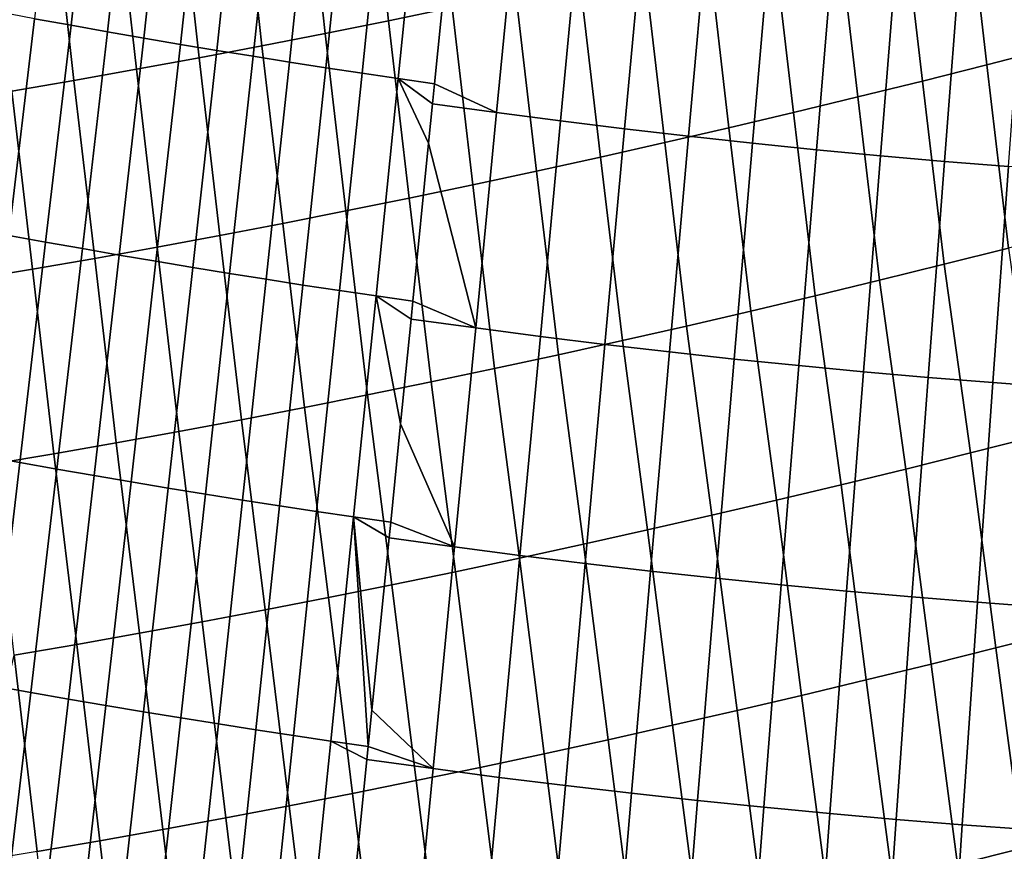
# Model space of a CAD drawing. Header units: metres. Extents: x -240 to 45, y -77 to 27.
# Tile 826 of 1056: x 19.12 to 20.72, y -28.07 to -26.71. Entities that reach past the tile are written whole.
import ezdxf

# ---------------------------------------------------------------- set-up
doc = ezdxf.new("R2010")
doc.units = ezdxf.units.M
doc.layers.add('solid_102011X2', color=7, linetype='CONTINUOUS')

msp = doc.modelspace()

# ---------------------------------------------------------------- linework, layer by layer
at = {"layer": 'solid_102011X2'}
for points in [[(19.202227, -26.72253, 122.214302), (19.240952, -26.376242, 122.363663), (19.181978, -26.365582, 122.363029), (19.142889, -26.711775, 122.213509)], [(19.261534, -26.733063, 122.214935), (19.299889, -26.386679, 122.364136), (19.240952, -26.376242, 122.363663), (19.202227, -26.72253, 122.214302)], [(19.320808, -26.74337, 122.215393), (19.358786, -26.396891, 122.364441), (19.299889, -26.386679, 122.364136), (19.261534, -26.733063, 122.214935)], [(19.380049, -26.753452, 122.215691), (19.417645, -26.406878, 122.364594), (19.358786, -26.396891, 122.364441), (19.320808, -26.74337, 122.215393)], [(19.439255, -26.763308, 122.215813), (19.476461, -26.416636, 122.364578), (19.417645, -26.406878, 122.364594), (19.380049, -26.753452, 122.215691)], [(19.498425, -26.772932, 122.215775), (19.535236, -26.426167, 122.364403), (19.476461, -26.416636, 122.364578), (19.439255, -26.763308, 122.215813)], [(19.718718, -26.714958, 79.651222), (19.688759, -26.437288, 79.40123), (19.792519, -26.415987, 79.40139), (19.822161, -26.693531, 79.651627)], [(19.557558, -26.782328, 122.215569), (19.593969, -26.435467, 122.364059), (19.535236, -26.426167, 122.364403), (19.498425, -26.772932, 122.215775)], [(19.616653, -26.791491, 122.215195), (19.652657, -26.444534, 122.363556), (19.593969, -26.435467, 122.364059), (19.557558, -26.782328, 122.215569)], [(19.615633, -26.735723, 79.651245), (19.585367, -26.45792, 79.401505), (19.688759, -26.437288, 79.40123), (19.718718, -26.714958, 79.651222)], [(19.616653, -26.791491, 122.215195), (19.675709, -26.800419, 122.214661), (19.7113, -26.453369, 122.362892), (19.652657, -26.444534, 122.363556)], [(19.512915, -26.755823, 79.651718), (19.482351, -26.477882, 79.402199), (19.585367, -26.45792, 79.401505), (19.615633, -26.735723, 79.651245)], [(19.675709, -26.800419, 122.214661), (19.734726, -26.809109, 122.213951), (19.769896, -26.461969, 122.362068), (19.7113, -26.453369, 122.362892)], [(19.734726, -26.809109, 122.213951), (19.793699, -26.817564, 122.213081), (19.824867, -26.506073, 122.34494), (19.769896, -26.461969, 122.362068)], [(19.410568, -26.775251, 79.652626), (19.379717, -26.497169, 79.403328), (19.482351, -26.477882, 79.402199), (19.512915, -26.755823, 79.651718)], [(20.797525, -26.759823, 79.915176), (20.692476, -26.786795, 79.910378), (20.659248, -26.499645, 79.670792), (20.764397, -26.472805, 79.675209)], [(19.308596, -26.794004, 79.653976), (19.277468, -26.515779, 79.404892), (19.379717, -26.497169, 79.403328), (19.410568, -26.775251, 79.652626)], [(19.928162, -26.520258, 122.342812), (19.824867, -26.506073, 122.34494), (19.793699, -26.817564, 122.213081), (19.894693, -26.864346, 122.198303)], [(20.692476, -26.786795, 79.910378), (20.587423, -26.813215, 79.906029), (20.554104, -26.52593, 79.666824), (20.659248, -26.499645, 79.670792)], [(19.207005, -26.812078, 79.655762), (19.175611, -26.533709, 79.406883), (19.277468, -26.515779, 79.404892), (19.308596, -26.794004, 79.653976)], [(20.031374, -26.53371, 122.340195), (19.928162, -26.520258, 122.342812), (19.894693, -26.864346, 122.198303), (19.998861, -26.87797, 122.195869)], [(20.587423, -26.813215, 79.906029), (20.482414, -26.839077, 79.902145), (20.449009, -26.551653, 79.663307), (20.554104, -26.52593, 79.666824)], [(19.105801, -26.829464, 79.657997), (19.074152, -26.550953, 79.409317), (19.175611, -26.533709, 79.406883), (19.207005, -26.812078, 79.655762)], [(20.031374, -26.53371, 122.340195), (19.998861, -26.87797, 122.195869), (20.102991, -26.890842, 122.192902), (20.134537, -26.546419, 122.337082)], [(20.134537, -26.546419, 122.337082), (20.102991, -26.890842, 122.192902), (20.207096, -26.90296, 122.189423), (20.237665, -26.558382, 122.333458)], [(20.237665, -26.558382, 122.333458), (20.207096, -26.90296, 122.189423), (20.311186, -26.91432, 122.185432), (20.340771, -26.569599, 122.329338)], [(20.482414, -26.839077, 79.902145), (20.377497, -26.864374, 79.898727), (20.344013, -26.576805, 79.66024), (20.449009, -26.551653, 79.663307)], [(20.377497, -26.864374, 79.898727), (20.272717, -26.889093, 79.895775), (20.239162, -26.601374, 79.657623), (20.344013, -26.576805, 79.66024)], [(20.340771, -26.569599, 122.329338), (20.311186, -26.91432, 122.185432), (20.415272, -26.924925, 122.180923), (20.443871, -26.580069, 122.324722)], [(20.443871, -26.580069, 122.324722), (20.415272, -26.924925, 122.180923), (20.519365, -26.934772, 122.175896), (20.546972, -26.589788, 122.319611)], [(20.546972, -26.589788, 122.319611), (20.519365, -26.934772, 122.175896), (20.623478, -26.943867, 122.170357), (20.650093, -26.598763, 122.313995)], [(20.272717, -26.889093, 79.895775), (20.168119, -26.913223, 79.893288), (20.134504, -26.625349, 79.655457), (20.239162, -26.601374, 79.657623)], [(20.650093, -26.598763, 122.313995), (20.623478, -26.943867, 122.170357), (20.727619, -26.952208, 122.164307), (20.753242, -26.606993, 122.307884)], [(20.168119, -26.913223, 79.893288), (20.063753, -26.936747, 79.891258), (20.030087, -26.64871, 79.65374), (20.134504, -26.625349, 79.655457)], [(20.063753, -26.936747, 79.891258), (19.959663, -26.959646, 79.889687), (19.925959, -26.671444, 79.652466), (20.030087, -26.64871, 79.65374)], [(19.959663, -26.959646, 79.889687), (19.855896, -26.981907, 79.888557), (19.822161, -26.693531, 79.651627), (19.925959, -26.671444, 79.652466)], [(19.040922, -27.053156, 122.079491), (19.100853, -27.064257, 122.080627), (19.142889, -26.711775, 122.213509), (19.083521, -26.7008, 122.212547)], [(19.855896, -26.981907, 79.888557), (19.75247, -27.003513, 79.887878), (19.718718, -26.714958, 79.651222), (19.822161, -26.693531, 79.651627)], [(19.100853, -27.064257, 122.080627), (19.160761, -27.075138, 122.081589), (19.202227, -26.72253, 122.214302), (19.142889, -26.711775, 122.213509)], [(19.75247, -27.003513, 79.887878), (19.649393, -27.024462, 79.88765), (19.615633, -26.735723, 79.651245), (19.718718, -26.714958, 79.651222)], [(19.160761, -27.075138, 122.081589), (19.220644, -27.085796, 122.082382), (19.261534, -26.733063, 122.214935), (19.202227, -26.72253, 122.214302)], [(19.220644, -27.085796, 122.082382), (19.2805, -27.09623, 122.083008), (19.320808, -26.74337, 122.215393), (19.261534, -26.733063, 122.214935)], [(19.649393, -27.024462, 79.88765), (19.546669, -27.044748, 79.887871), (19.512915, -26.755823, 79.651718), (19.615633, -26.735723, 79.651245)], [(19.2805, -27.09623, 122.083008), (19.34033, -27.106438, 122.08345), (19.380049, -26.753452, 122.215691), (19.320808, -26.74337, 122.215393)], [(19.34033, -27.106438, 122.08345), (19.400133, -27.116415, 122.083733), (19.439255, -26.763308, 122.215813), (19.380049, -26.753452, 122.215691)], [(19.400133, -27.116415, 122.083733), (19.459906, -27.126163, 122.083832), (19.498425, -26.772932, 122.215775), (19.439255, -26.763308, 122.215813)], [(19.546669, -27.044748, 79.887871), (19.444304, -27.064365, 79.888542), (19.410568, -26.775251, 79.652626), (19.512915, -26.755823, 79.651718)], [(20.727737, -27.084753, 80.136177), (20.692476, -26.786795, 79.910378), (20.797525, -26.759823, 79.915176), (20.832712, -27.057674, 80.141373)], [(19.444304, -27.064365, 79.888542), (19.342302, -27.083307, 79.889671), (19.308596, -26.794004, 79.653976), (19.410568, -26.775251, 79.652626)], [(19.459906, -27.126163, 122.083832), (19.519648, -27.135679, 122.083763), (19.557558, -26.782328, 122.215569), (19.498425, -26.772932, 122.215775)], [(19.519648, -27.135679, 122.083763), (19.579359, -27.144962, 122.083527), (19.616653, -26.791491, 122.215195), (19.557558, -26.782328, 122.215569)], [(19.342302, -27.083307, 79.889671), (19.240669, -27.101568, 79.891251), (19.207005, -26.812078, 79.655762), (19.308596, -26.794004, 79.653976)], [(19.579359, -27.144962, 122.083527), (19.639036, -27.154007, 122.083115), (19.675709, -26.800419, 122.214661), (19.616653, -26.791491, 122.215195)], [(19.639036, -27.154007, 122.083115), (19.698681, -27.162813, 122.082535), (19.734726, -26.809109, 122.213951), (19.675709, -26.800419, 122.214661)], [(20.622751, -27.111288, 80.131454), (20.587423, -26.813215, 79.906029), (20.692476, -26.786795, 79.910378), (20.727737, -27.084753, 80.136177)], [(19.240669, -27.101568, 79.891251), (19.139408, -27.119141, 79.89328), (19.105801, -26.829464, 79.657997), (19.207005, -26.812078, 79.655762)], [(19.698681, -27.162813, 122.082535), (19.758291, -27.171379, 122.081779), (19.784021, -26.914282, 122.175278), (19.734726, -26.809109, 122.213951)], [(19.734726, -26.809109, 122.213951), (19.790457, -26.849979, 122.200249), (19.793699, -26.817564, 122.213081)], [(19.734726, -26.809109, 122.213951), (19.784021, -26.914282, 122.175278), (19.790457, -26.849979, 122.200249)], [(19.793699, -26.817564, 122.213081), (19.790457, -26.849979, 122.200249), (19.894693, -26.864346, 122.198303)], [(20.517801, -27.13727, 80.127205), (20.482414, -26.839077, 79.902145), (20.587423, -26.813215, 79.906029), (20.622751, -27.111288, 80.131454)], [(19.139408, -27.119141, 79.89328), (19.038525, -27.136019, 79.89576), (19.004984, -26.846161, 79.660675), (19.105801, -26.829464, 79.657997)], [(19.784021, -26.914282, 122.175278), (19.860649, -27.214794, 122.070145), (19.894693, -26.864346, 122.198303), (19.790457, -26.849979, 122.200249)], [(20.412931, -27.162693, 80.123428), (20.377497, -26.864374, 79.898727), (20.482414, -26.839077, 79.902145), (20.517801, -27.13727, 80.127205)], [(19.860649, -27.214794, 122.070145), (19.965841, -27.228586, 122.067886), (19.998861, -26.87797, 122.195869), (19.894693, -26.864346, 122.198303)], [(20.308191, -27.187544, 80.120132), (20.272717, -26.889093, 79.895775), (20.377497, -26.864374, 79.898727), (20.412931, -27.162693, 80.123428)], [(19.965841, -27.228586, 122.067886), (20.071007, -27.241617, 122.065086), (20.102991, -26.890842, 122.192902), (19.998861, -26.87797, 122.195869)], [(20.071007, -27.241617, 122.065086), (20.176153, -27.253885, 122.061752), (20.207096, -26.90296, 122.189423), (20.102991, -26.890842, 122.192902)], [(20.203623, -27.211811, 80.11731), (20.168119, -26.913223, 79.893288), (20.272717, -26.889093, 79.895775), (20.308191, -27.187544, 80.120132)], [(19.784021, -26.914282, 122.175278), (19.758291, -27.171379, 122.081779), (19.860649, -27.214794, 122.070145)], [(20.099272, -27.235477, 80.11496), (20.063753, -26.936747, 79.891258), (20.168119, -26.913223, 79.893288), (20.203623, -27.211811, 80.11731)], [(20.176153, -27.253885, 122.061752), (20.281294, -27.26539, 122.057884), (20.311186, -26.91432, 122.185432), (20.207096, -26.90296, 122.189423)], [(20.281294, -27.26539, 122.057884), (20.386436, -27.276129, 122.053482), (20.415272, -26.924925, 122.180923), (20.311186, -26.91432, 122.185432)], [(20.386436, -27.276129, 122.053482), (20.49159, -27.286104, 122.048553), (20.519365, -26.934772, 122.175896), (20.415272, -26.924925, 122.180923)], [(19.995188, -27.258532, 80.113075), (19.959663, -26.959646, 79.889687), (20.063753, -26.936747, 79.891258), (20.099272, -27.235477, 80.11496)], [(20.49159, -27.286104, 122.048553), (20.596764, -27.295317, 122.043091), (20.623478, -26.943867, 122.170357), (20.519365, -26.934772, 122.175896)], [(20.596764, -27.295317, 122.043091), (20.701965, -27.30377, 122.037094), (20.727619, -26.952208, 122.164307), (20.623478, -26.943867, 122.170357)], [(19.891409, -27.280951, 80.111656), (19.855896, -26.981907, 79.888557), (19.959663, -26.959646, 79.889687), (19.995188, -27.258532, 80.113075)], [(20.701965, -27.30377, 122.037094), (20.807205, -27.311464, 122.030571), (20.8318, -26.959797, 122.15773), (20.727619, -26.952208, 122.164307)], [(19.787958, -27.302725, 80.110695), (19.75247, -27.003513, 79.887878), (19.855896, -26.981907, 79.888557), (19.891409, -27.280951, 80.111656)], [(19.684841, -27.323847, 80.110199), (19.649393, -27.024462, 79.88765), (19.75247, -27.003513, 79.887878), (19.787958, -27.302725, 80.110695)], [(19.582062, -27.344311, 80.110161), (19.546669, -27.044748, 79.887871), (19.649393, -27.024462, 79.88765), (19.684841, -27.323847, 80.110199)], [(19.479624, -27.364109, 80.110588), (19.444304, -27.064365, 79.888542), (19.546669, -27.044748, 79.887871), (19.582062, -27.344311, 80.110161)], [(19.05839, -27.422678, 121.964706), (19.118849, -27.433668, 121.965843), (19.160761, -27.075138, 122.081589), (19.100853, -27.064257, 122.080627)], [(19.377537, -27.383232, 80.111481), (19.342302, -27.083307, 79.889671), (19.444304, -27.064365, 79.888542), (19.479624, -27.364109, 80.110588)], [(19.118849, -27.433668, 121.965843), (19.179291, -27.444437, 121.966805), (19.220644, -27.085796, 122.082382), (19.160761, -27.075138, 122.081589)], [(19.179291, -27.444437, 121.966805), (19.239714, -27.454981, 121.96759), (19.2805, -27.09623, 122.083008), (19.220644, -27.085796, 122.082382)], [(19.275801, -27.401674, 80.112831), (19.240669, -27.101568, 79.891251), (19.342302, -27.083307, 79.889671), (19.377537, -27.383232, 80.111481)], [(20.770887, -27.391354, 80.348), (20.665592, -27.418097, 80.34285), (20.622751, -27.111288, 80.131454), (20.727737, -27.084753, 80.136177)], [(19.174421, -27.419428, 80.114647), (19.139408, -27.119141, 79.89328), (19.240669, -27.101568, 79.891251), (19.275801, -27.401674, 80.112831)], [(19.239714, -27.454981, 121.96759), (19.300117, -27.465298, 121.968193), (19.34033, -27.106438, 122.08345), (19.2805, -27.09623, 122.083008)], [(19.300117, -27.465298, 121.968193), (19.3605, -27.475386, 121.96862), (19.400133, -27.116415, 122.083733), (19.34033, -27.106438, 122.08345)], [(19.174421, -27.419428, 80.114647), (19.0734, -27.436481, 80.11692), (19.038525, -27.136019, 79.89576), (19.139408, -27.119141, 79.89328)], [(19.3605, -27.475386, 121.96862), (19.420862, -27.485245, 121.968872), (19.459906, -27.126163, 122.083832), (19.400133, -27.116415, 122.083733)], [(20.665592, -27.418097, 80.34285), (20.56032, -27.444294, 80.338188), (20.517801, -27.13727, 80.127205), (20.622751, -27.111288, 80.131454)], [(19.420862, -27.485245, 121.968872), (19.481199, -27.494867, 121.968941), (19.519648, -27.135679, 122.083763), (19.459906, -27.126163, 122.083832)], [(19.481199, -27.494867, 121.968941), (19.541513, -27.504257, 121.968834), (19.579359, -27.144962, 122.083527), (19.519648, -27.135679, 122.083763)], [(20.56032, -27.444294, 80.338188), (20.45512, -27.469933, 80.334007), (20.412931, -27.162693, 80.123428), (20.517801, -27.13727, 80.127205)], [(19.541513, -27.504257, 121.968834), (19.601801, -27.513409, 121.968559), (19.639036, -27.154007, 122.083115), (19.579359, -27.144962, 122.083527)], [(19.601801, -27.513409, 121.968559), (19.662064, -27.52232, 121.968094), (19.698681, -27.162813, 122.082535), (19.639036, -27.154007, 122.083115)], [(19.662064, -27.52232, 121.968094), (19.7223, -27.530987, 121.967461), (19.738319, -27.370939, 122.016014), (19.698681, -27.162813, 122.082535)], [(19.698681, -27.162813, 122.082535), (19.755404, -27.200249, 122.071899), (19.758291, -27.171379, 122.081779)], [(19.698681, -27.162813, 122.082535), (19.738319, -27.370939, 122.016014), (19.755404, -27.200249, 122.071899)], [(20.45512, -27.469933, 80.334007), (20.350033, -27.495005, 80.33033), (20.308191, -27.187544, 80.120132), (20.412931, -27.162693, 80.123428)], [(19.758291, -27.171379, 122.081779), (19.755404, -27.200249, 122.071899), (19.860649, -27.214794, 122.070145)], [(19.738319, -27.370939, 122.016014), (19.82616, -27.570839, 121.958618), (19.860649, -27.214794, 122.070145), (19.755404, -27.200249, 122.071899)], [(20.350033, -27.495005, 80.33033), (20.245106, -27.519495, 80.327133), (20.203623, -27.211811, 80.11731), (20.308191, -27.187544, 80.120132)], [(19.82616, -27.570839, 121.958618), (19.932497, -27.584803, 121.956535), (19.965841, -27.228586, 122.067886), (19.860649, -27.214794, 122.070145)], [(20.245106, -27.519495, 80.327133), (20.140383, -27.543394, 80.324425), (20.099272, -27.235477, 80.11496), (20.203623, -27.211811, 80.11731)], [(19.932497, -27.584803, 121.956535), (20.038818, -27.597996, 121.953896), (20.071007, -27.241617, 122.065086), (19.965841, -27.228586, 122.067886)], [(20.140383, -27.543394, 80.324425), (20.035908, -27.566683, 80.322205), (19.995188, -27.258532, 80.113075), (20.099272, -27.235477, 80.11496)], [(20.038818, -27.597996, 121.953896), (20.145132, -27.610418, 121.950706), (20.176153, -27.253885, 122.061752), (20.071007, -27.241617, 122.065086)], [(20.035908, -27.566683, 80.322205), (19.931725, -27.589342, 80.320465), (19.891409, -27.280951, 80.111656), (19.995188, -27.258532, 80.113075)], [(20.145132, -27.610418, 121.950706), (20.251448, -27.622066, 121.94696), (20.281294, -27.26539, 122.057884), (20.176153, -27.253885, 122.061752)], [(20.251448, -27.622066, 121.94696), (20.357769, -27.632942, 121.942673), (20.386436, -27.276129, 122.053482), (20.281294, -27.26539, 122.057884)], [(19.931725, -27.589342, 80.320465), (19.827852, -27.611362, 80.319199), (19.787958, -27.302725, 80.110695), (19.891409, -27.280951, 80.111656)], [(20.357769, -27.632942, 121.942673), (20.464106, -27.643045, 121.937836), (20.49159, -27.286104, 122.048553), (20.386436, -27.276129, 122.053482)], [(20.464106, -27.643045, 121.937836), (20.570463, -27.65238, 121.932449), (20.596764, -27.295317, 122.043091), (20.49159, -27.286104, 122.048553)], [(20.570463, -27.65238, 121.932449), (20.676847, -27.660946, 121.926506), (20.701965, -27.30377, 122.037094), (20.596764, -27.295317, 122.043091)], [(19.827852, -27.611362, 80.319199), (19.724297, -27.632734, 80.318405), (19.684841, -27.323847, 80.110199), (19.787958, -27.302725, 80.110695)], [(20.676847, -27.660946, 121.926506), (20.783268, -27.668747, 121.920021), (20.807205, -27.311464, 122.030571), (20.701965, -27.30377, 122.037094)], [(19.724297, -27.632734, 80.318405), (19.621061, -27.653448, 80.318092), (19.582062, -27.344311, 80.110161), (19.684841, -27.323847, 80.110199)], [(19.621061, -27.653448, 80.318092), (19.518154, -27.673496, 80.318253), (19.479624, -27.364109, 80.110588), (19.582062, -27.344311, 80.110161)], [(19.518154, -27.673496, 80.318253), (19.415577, -27.692869, 80.318893), (19.377537, -27.383232, 80.111481), (19.479624, -27.364109, 80.110588)], [(19.738319, -27.370939, 122.016014), (19.7223, -27.530987, 121.967461), (19.82616, -27.570839, 121.958618)], [(19.415577, -27.692869, 80.318893), (19.313335, -27.711555, 80.320015), (19.275801, -27.401674, 80.112831), (19.377537, -27.383232, 80.111481)], [(20.706913, -27.73521, 80.53936), (20.665592, -27.418097, 80.34285), (20.770887, -27.391354, 80.348), (20.812334, -27.708351, 80.544922)], [(19.313335, -27.711555, 80.320015), (19.211432, -27.729549, 80.321609), (19.174421, -27.419428, 80.114647), (19.275801, -27.401674, 80.112831)], [(19.014719, -27.786074, 121.866013), (19.075792, -27.797174, 121.867325), (19.118849, -27.433668, 121.965843), (19.05839, -27.422678, 121.964706)], [(19.211432, -27.729549, 80.321609), (19.109871, -27.746838, 80.323669), (19.0734, -27.436481, 80.11692), (19.174421, -27.419428, 80.114647)], [(20.601505, -27.761528, 80.534302), (20.56032, -27.444294, 80.338188), (20.665592, -27.418097, 80.34285), (20.706913, -27.73521, 80.53936)], [(19.075792, -27.797174, 121.867325), (19.136856, -27.808054, 121.868454), (19.179291, -27.444437, 121.966805), (19.118849, -27.433668, 121.965843)], [(19.136856, -27.808054, 121.868454), (19.197906, -27.818708, 121.8694), (19.239714, -27.454981, 121.96759), (19.179291, -27.444437, 121.966805)], [(19.197906, -27.818708, 121.8694), (19.258947, -27.829136, 121.870163), (19.300117, -27.465298, 121.968193), (19.239714, -27.454981, 121.96759)], [(20.496157, -27.787296, 80.529739), (20.45512, -27.469933, 80.334007), (20.56032, -27.444294, 80.338188), (20.601505, -27.761528, 80.534302)], [(19.258947, -27.829136, 121.870163), (19.319975, -27.839334, 121.870743), (19.3605, -27.475386, 121.96862), (19.300117, -27.465298, 121.968193)], [(20.390909, -27.812506, 80.525688), (20.350033, -27.495005, 80.33033), (20.45512, -27.469933, 80.334007), (20.496157, -27.787296, 80.529739)], [(19.319975, -27.839334, 121.870743), (19.380987, -27.849302, 121.87114), (19.420862, -27.485245, 121.968872), (19.3605, -27.475386, 121.96862)], [(19.380987, -27.849302, 121.87114), (19.441984, -27.859035, 121.871353), (19.481199, -27.494867, 121.968941), (19.420862, -27.485245, 121.968872)], [(19.441984, -27.859035, 121.871353), (19.502966, -27.868532, 121.871391), (19.541513, -27.504257, 121.968834), (19.481199, -27.494867, 121.968941)], [(19.502966, -27.868532, 121.871391), (19.563931, -27.87779, 121.871239), (19.601801, -27.513409, 121.968559), (19.541513, -27.504257, 121.968834)], [(20.390909, -27.812506, 80.525688), (20.285805, -27.837141, 80.522133), (20.245106, -27.519495, 80.327133), (20.350033, -27.495005, 80.33033)], [(19.563931, -27.87779, 121.871239), (19.624878, -27.886806, 121.870911), (19.662064, -27.52232, 121.968094), (19.601801, -27.513409, 121.968559)], [(19.624878, -27.886806, 121.870911), (19.685804, -27.89558, 121.870392), (19.662064, -27.52232, 121.968094)], [(19.662064, -27.52232, 121.968094), (19.719786, -27.556114, 121.960175), (19.7223, -27.530987, 121.967461)], [(19.662064, -27.52232, 121.968094), (19.69173, -27.836372, 121.884895), (19.719786, -27.556114, 121.960175)], [(19.662064, -27.52232, 121.968094), (19.685804, -27.89558, 121.870392), (19.69173, -27.836372, 121.884895)], [(20.285805, -27.837141, 80.522133), (20.180889, -27.861191, 80.519081), (20.140383, -27.543394, 80.324425), (20.245106, -27.519495, 80.327133)], [(19.7223, -27.530987, 121.967461), (19.719786, -27.556114, 121.960175), (19.82616, -27.570839, 121.958618)], [(20.180889, -27.861191, 80.519081), (20.076204, -27.884638, 80.516525), (20.035908, -27.566683, 80.322205), (20.140383, -27.543394, 80.324425)], [(19.69173, -27.836372, 121.884895), (19.791302, -27.9317, 121.86396), (19.82616, -27.570839, 121.958618), (19.719786, -27.556114, 121.960175)], [(19.791302, -27.9317, 121.86396), (19.898903, -27.945837, 121.862053), (19.932497, -27.584803, 121.956535), (19.82616, -27.570839, 121.958618)], [(20.076204, -27.884638, 80.516525), (19.97179, -27.907467, 80.514465), (19.931725, -27.589342, 80.320465), (20.035908, -27.566683, 80.322205)], [(19.898903, -27.945837, 121.862053), (20.006498, -27.959196, 121.859573), (20.038818, -27.597996, 121.953896), (19.932497, -27.584803, 121.956535)], [(19.97179, -27.907467, 80.514465), (19.867666, -27.929667, 80.512894), (19.827852, -27.611362, 80.319199), (19.931725, -27.589342, 80.320465)], [(20.006498, -27.959196, 121.859573), (20.1141, -27.971771, 121.856529), (20.145132, -27.610418, 121.950706), (20.038818, -27.597996, 121.953896)], [(19.867666, -27.929667, 80.512894), (19.763836, -27.951223, 80.51181), (19.724297, -27.632734, 80.318405), (19.827852, -27.611362, 80.319199)], [(20.1141, -27.971771, 121.856529), (20.22171, -27.983568, 121.852921), (20.251448, -27.622066, 121.94696), (20.145132, -27.610418, 121.950706)], [(19.763836, -27.951223, 80.51181), (19.660309, -27.972128, 80.511215), (19.621061, -27.653448, 80.318092), (19.724297, -27.632734, 80.318405)], [(20.22171, -27.983568, 121.852921), (20.32933, -27.994581, 121.84874), (20.357769, -27.632942, 121.942673), (20.251448, -27.622066, 121.94696)], [(20.32933, -27.994581, 121.84874), (20.436972, -28.004816, 121.843987), (20.464106, -27.643045, 121.937836), (20.357769, -27.632942, 121.942673)], [(20.436972, -28.004816, 121.843987), (20.544632, -28.014275, 121.838669), (20.570463, -27.65238, 121.932449), (20.464106, -27.643045, 121.937836)], [(19.660309, -27.972128, 80.511215), (19.557085, -27.992371, 80.511108), (19.518154, -27.673496, 80.318253), (19.621061, -27.653448, 80.318092)], [(20.544632, -28.014275, 121.838669), (20.652321, -28.022955, 121.832787), (20.676847, -27.660946, 121.926506), (20.570463, -27.65238, 121.932449)], [(20.652321, -28.022955, 121.832787), (20.76004, -28.030865, 121.826332), (20.783268, -27.668747, 121.920021), (20.676847, -27.660946, 121.926506)], [(19.557085, -27.992371, 80.511108), (19.45417, -28.011938, 80.511497), (19.415577, -27.692869, 80.318893), (19.518154, -27.673496, 80.318253)], [(19.45417, -28.011938, 80.511497), (19.351568, -28.030823, 80.512367), (19.313335, -27.711555, 80.320015), (19.415577, -27.692869, 80.318893)], [(19.351568, -28.030823, 80.512367), (19.249283, -28.049011, 80.513725), (19.211432, -27.729549, 80.321609), (19.313335, -27.711555, 80.320015)], [(20.750084, -28.061068, 80.720688), (20.706913, -27.73521, 80.53936), (20.812334, -27.708351, 80.544922), (20.855665, -28.034113, 80.726662)], [(19.249283, -28.049011, 80.513725), (19.147318, -28.066492, 80.515572), (19.109871, -27.746838, 80.323669), (19.211432, -27.729549, 80.321609)], [(19.147318, -28.066492, 80.515572), (19.045675, -28.083254, 80.517899), (19.040863, -28.041695, 80.494133), (19.109871, -27.746838, 80.323669)], [(20.644506, -28.087488, 80.715233), (20.601505, -27.761528, 80.534302), (20.706913, -27.73521, 80.53936), (20.750084, -28.061068, 80.720688)], [(20.538975, -28.113367, 80.710289), (20.496157, -27.787296, 80.529739), (20.601505, -27.761528, 80.534302), (20.644506, -28.087488, 80.715233)], [(20.433531, -28.138693, 80.705856), (20.390909, -27.812506, 80.525688), (20.496157, -27.787296, 80.529739), (20.538975, -28.113367, 80.710289)], [(19.031689, -28.164839, 121.78624), (19.093431, -28.175829, 121.787544), (19.136856, -27.808054, 121.868454), (19.075792, -27.797174, 121.867325)], [(19.093431, -28.175829, 121.787544), (19.155172, -28.186596, 121.788658), (19.197906, -27.818708, 121.8694), (19.136856, -27.808054, 121.868454)], [(19.155172, -28.186596, 121.788658), (19.216911, -28.197136, 121.789581), (19.258947, -27.829136, 121.870163), (19.197906, -27.818708, 121.8694)], [(20.328213, -28.163456, 80.701942), (20.285805, -27.837141, 80.522133), (20.390909, -27.812506, 80.525688), (20.433531, -28.138693, 80.705856)], [(19.216911, -28.197136, 121.789581), (19.278643, -28.207445, 121.790321), (19.319975, -27.839334, 121.870743), (19.258947, -27.829136, 121.870163)], [(19.278643, -28.207445, 121.790321), (19.34037, -28.217524, 121.790863), (19.380987, -27.849302, 121.87114), (19.319975, -27.839334, 121.870743)], [(19.69173, -27.836372, 121.884895), (19.685804, -27.89558, 121.870392), (19.791302, -27.9317, 121.86396)], [(20.223064, -28.187641, 80.698532), (20.180889, -27.861191, 80.519081), (20.285805, -27.837141, 80.522133), (20.328213, -28.163456, 80.701942)], [(19.34037, -28.217524, 121.790863), (19.402092, -28.227365, 121.791229), (19.441984, -27.859035, 121.871353), (19.380987, -27.849302, 121.87114)], [(19.402092, -28.227365, 121.791229), (19.463804, -28.236973, 121.791405), (19.502966, -27.868532, 121.871391), (19.441984, -27.859035, 121.871353)], [(19.463804, -28.236973, 121.791405), (19.525509, -28.246338, 121.791389), (19.563931, -27.87779, 121.871239), (19.502966, -27.868532, 121.871391)], [(20.118126, -28.211235, 80.695641), (20.076204, -27.884638, 80.516525), (20.180889, -27.861191, 80.519081), (20.223064, -28.187641, 80.698532)], [(19.525509, -28.246338, 121.791389), (19.587204, -28.255459, 121.791183), (19.624878, -27.886806, 121.870911), (19.563931, -27.87779, 121.871239)], [(19.587204, -28.255459, 121.791183), (19.648888, -28.264336, 121.790794), (19.683681, -27.916794, 121.865311), (19.624878, -27.886806, 121.870911)], [(19.624878, -27.886806, 121.870911), (19.683681, -27.916794, 121.865311), (19.685804, -27.89558, 121.870392)], [(20.013435, -28.234221, 80.693253), (19.97179, -27.907467, 80.514465), (20.076204, -27.884638, 80.516525), (20.118126, -28.211235, 80.695641)], [(19.685804, -27.89558, 121.870392), (19.683681, -27.916794, 121.865311), (19.791302, -27.9317, 121.86396)], [(19.909012, -28.256586, 80.69136), (19.867666, -27.929667, 80.512894), (19.97179, -27.907467, 80.514465), (20.013435, -28.234221, 80.693253)], [(19.648888, -28.264336, 121.790794), (19.756151, -28.296587, 121.786377), (19.791302, -27.9317, 121.86396), (19.683681, -27.916794, 121.865311)], [(19.756151, -28.296587, 121.786377), (19.865131, -28.3109, 121.784653), (19.898903, -27.945837, 121.862053), (19.791302, -27.9317, 121.86396)], [(19.804857, -28.278316, 80.68998), (19.763836, -27.951223, 80.51181), (19.867666, -27.929667, 80.512894), (19.909012, -28.256586, 80.69136)], [(19.700981, -28.299404, 80.689095), (19.660309, -27.972128, 80.511215), (19.763836, -27.951223, 80.51181), (19.804857, -28.278316, 80.68998)], [(19.865131, -28.3109, 121.784653), (19.974121, -28.324423, 121.782341), (20.006498, -27.959196, 121.859573), (19.898903, -27.945837, 121.862053)], [(19.974121, -28.324423, 121.782341), (20.083124, -28.337156, 121.779442), (20.1141, -27.971771, 121.856529), (20.006498, -27.959196, 121.859573)], [(20.083124, -28.337156, 121.779442), (20.192146, -28.3491, 121.775955), (20.22171, -27.983568, 121.852921), (20.1141, -27.971771, 121.856529)], [(19.597383, -28.319832, 80.688721), (19.557085, -27.992371, 80.511108), (19.660309, -27.972128, 80.511215), (19.700981, -28.299404, 80.689095)], [(20.192146, -28.3491, 121.775955), (20.301186, -28.360254, 121.771881), (20.32933, -27.994581, 121.84874), (20.22171, -27.983568, 121.852921)], [(19.494068, -28.33959, 80.688843), (19.45417, -28.011938, 80.511497), (19.557085, -27.992371, 80.511108), (19.597383, -28.319832, 80.688721)], [(20.301186, -28.360254, 121.771881), (20.410246, -28.370623, 121.76722), (20.436972, -28.004816, 121.843987), (20.32933, -27.994581, 121.84874)], [(19.391043, -28.358664, 80.689461), (19.351568, -28.030823, 80.512367), (19.45417, -28.011938, 80.511497), (19.494068, -28.33959, 80.688843)], [(20.410246, -28.370623, 121.76722), (20.519331, -28.380203, 121.761971), (20.544632, -28.014275, 121.838669), (20.436972, -28.004816, 121.843987)], [(20.519331, -28.380203, 121.761971), (20.628439, -28.389002, 121.756134), (20.652321, -28.022955, 121.832787), (20.544632, -28.014275, 121.838669)], [(19.288309, -28.377043, 80.690575), (19.249283, -28.049011, 80.513725), (19.351568, -28.030823, 80.512367), (19.391043, -28.358664, 80.689461)], [(20.628439, -28.389002, 121.756134), (20.737576, -28.397018, 121.749702), (20.76004, -28.030865, 121.826332), (20.652321, -28.022955, 121.832787)], [(19.288309, -28.377043, 80.690575), (19.185867, -28.394712, 80.692192), (19.147318, -28.066492, 80.515572), (19.249283, -28.049011, 80.513725)], [(20.796743, -28.394516, 80.886543), (20.690855, -28.421057, 80.880669), (20.644506, -28.087488, 80.715233), (20.750084, -28.061068, 80.720688)]]:
    msp.add_3dface(points, dxfattribs=at)

doc.saveas('drawing.dxf')
